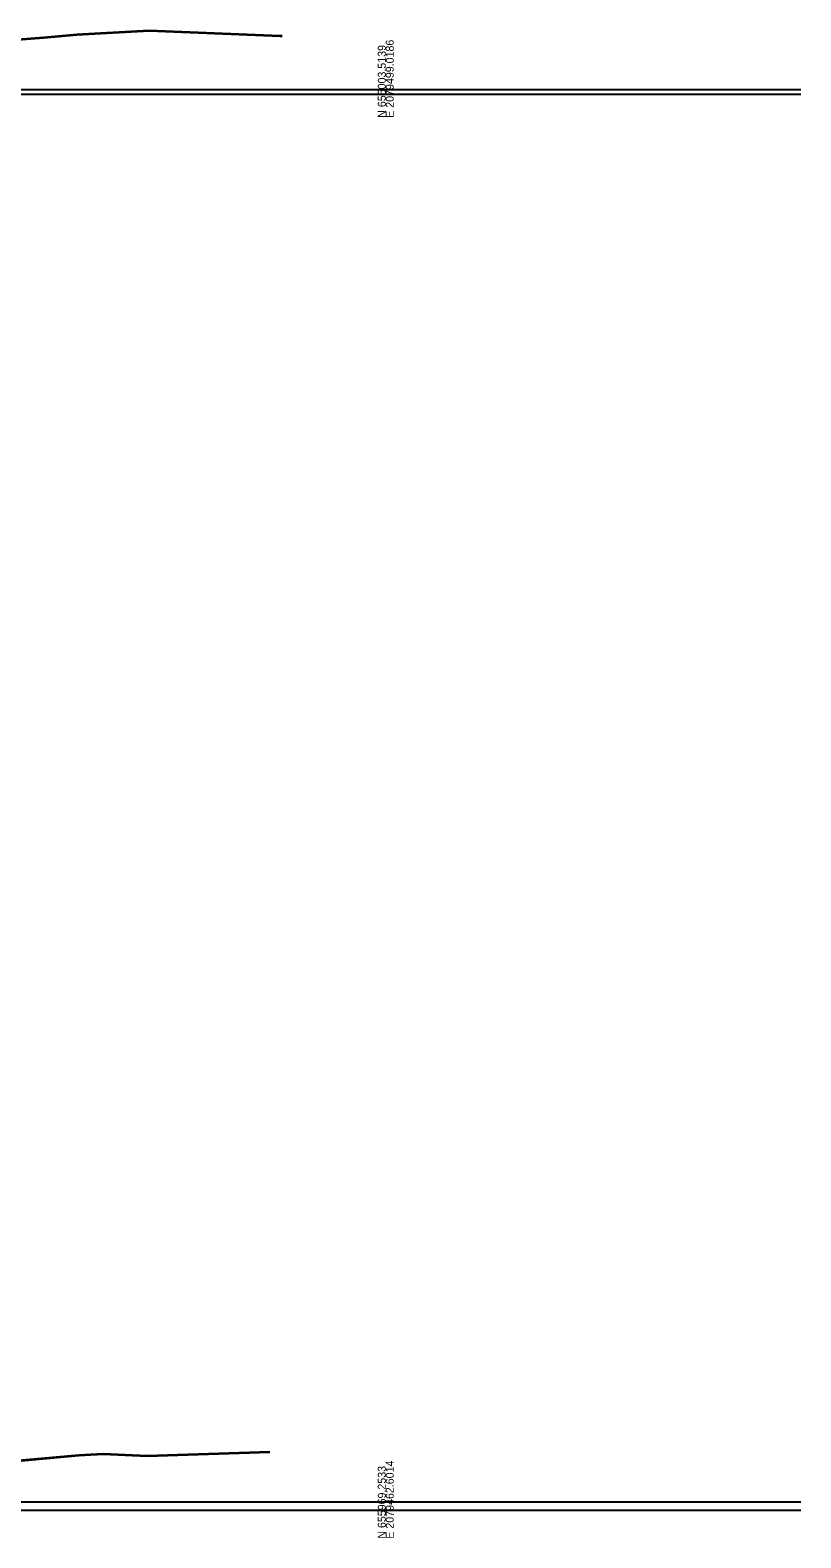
# Model space of a CAD drawing. Extents: x 1131015 to 1136271, y 133453 to 174329.
# Drawn here: x 1131515 to 1131787, y 164658 to 165188 of the extents above; entities that cross this region are included whole.
import ezdxf

# ---------------------------------------------------------------- set-up
doc = ezdxf.new("R2010")
doc.units = 0
for name, color, linetype in [('DESIGN - SCRATCH - User 1', 7, 'Continuous'), ('DESIGN - SHEET - Light Grid', 7, 'Continuous'), ('SURVEY - GROUND - Bottom of Topsoil Layer', 7, 'Continuous'), ('SURVEY - GROUND - Top of Ground', 7, 'Continuous')]:
    doc.layers.add(name, color=color, linetype=linetype)

msp = doc.modelspace()

# ---------------------------------------------------------------- linework, layer by layer
at = {"layer": 'DESIGN - SCRATCH - User 1'}
for p, q in [((1131364.68, 165165.96), (1131786.53, 165165.96)), ((1131369.78, 165167.66), (1131786.53, 165167.66)), ((1131340.46, 164667.66), (1131786.53, 164667.66)), ((1131366.88, 164670.66), (1131786.53, 164670.66))]:
    msp.add_line(p, q, dxfattribs=at)
at = {"layer": 'DESIGN - SHEET - Light Grid'}
for p, q in [((1131340.46, 165167.66), (1131640.46, 165167.66)), ((1131340.46, 164667.66), (1131640.46, 164667.66))]:
    msp.add_line(p, q, dxfattribs=at)
at = {"layer": 'SURVEY - GROUND - Bottom of Topsoil Layer'}
for p, q in [((1131520.19, 165185.82), (1131531.69, 165186.85)), ((1131531.69, 165186.85), (1131557.2, 165188.25)), ((1131557.2, 165188.25), (1131603.19, 165186.33)), ((1131500.51, 165184.28), (1131520.19, 165185.82)), ((1131603.19, 165186.33), (1131604.02, 165186.36)), ((1131556.44, 164686.74), (1131599.71, 164688.06)), ((1131499.8, 164683.98), (1131532.43, 164686.91)), ((1131532.43, 164686.91), (1131541, 164687.38)), ((1131541, 164687.38), (1131556.44, 164686.74))]:
    msp.add_line(p, q, dxfattribs=at)
at = {"layer": 'SURVEY - GROUND - Top of Ground'}
for p, q in [((1131520.19, 165186.07), (1131531.69, 165187.1)), ((1131531.69, 165187.1), (1131557.2, 165188.5)), ((1131557.2, 165188.5), (1131603.19, 165186.58)), ((1131500.51, 165184.53), (1131520.19, 165186.07)), ((1131603.19, 165186.58), (1131604.02, 165186.61)), ((1131556.44, 164686.99), (1131599.71, 164688.31)), ((1131499.8, 164684.23), (1131532.43, 164687.16)), ((1131532.43, 164687.16), (1131541, 164687.63)), ((1131541, 164687.63), (1131556.44, 164686.99))]:
    msp.add_line(p, q, dxfattribs=at)

# ---------------------------------------------------------------- texts
at = {"layer": 'DESIGN - SHEET - Light Grid'}
for s, p in [('N 656003.5139', (1131640.46, 165157.66)), ('E 2079499.0186', (1131643.26, 165157.66)), ('N 655969.2533', (1131640.46, 164657.66)), ('E 2079462.6014', (1131643.26, 164657.66))]:
    msp.add_text(s, height=2.8, rotation=90, dxfattribs=at).set_placement(p)

doc.saveas('drawing.dxf')
